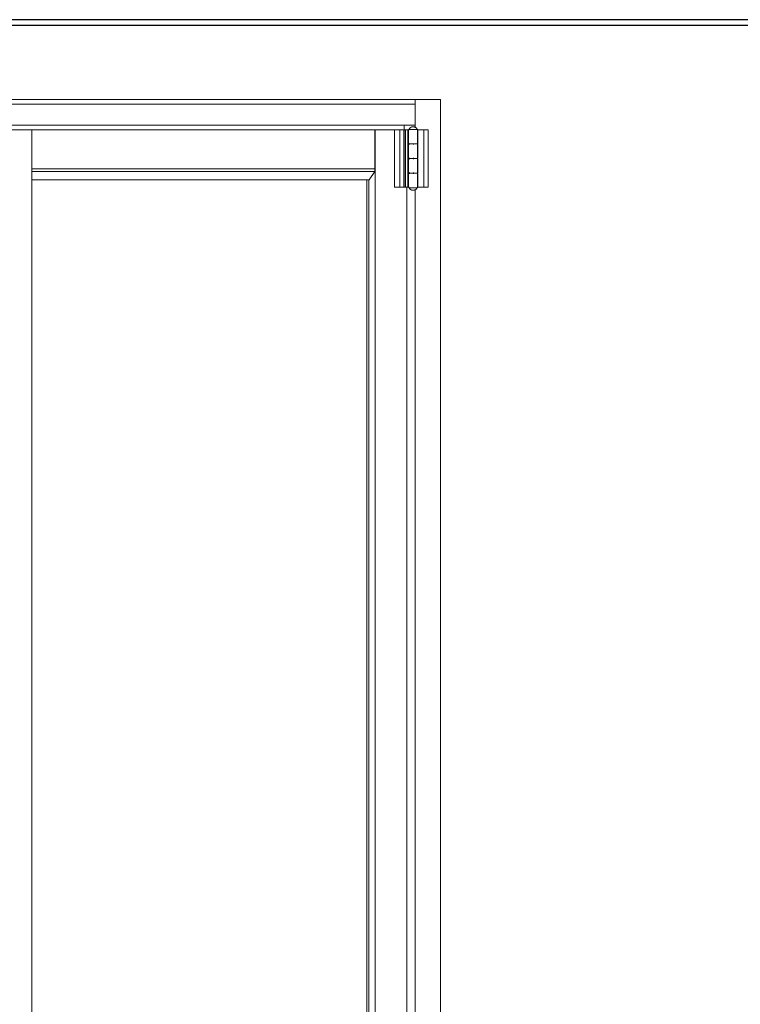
# Model space of a CAD drawing. Header units: inches. Extents: x 424 to 2043, y -237 to 445.
# Tile 745 of 965: x 862.54 to 863.78, y 213.41 to 215.1. Entities that reach past the tile are written whole.
import ezdxf

# ---------------------------------------------------------------- set-up
doc = ezdxf.new("R2010")
doc.units = ezdxf.units.IN
doc.header["$MEASUREMENT"] = 0
for name, color, linetype, lineweight in [('A-DOOR', 31, 'Continuous', 9), ('A-GENM', 13, 'Continuous', 9), ('A-WALL', 113, 'Continuous', 9)]:
    doc.layers.add(name, color=color, linetype=linetype, lineweight=lineweight)

# ---------------------------------------------------------------- blocks, each defined once
blk = doc.blocks.new('Generic Models 1 - Generic Models 1-135348-Section 1')
at = {"layer": 'A-GENM', "lineweight": 25}
blk.add_line((-87.4168, 0), (-119.6678, 0), dxfattribs=at)
blk = doc.blocks.new('Generic Models 7 - Generic Models 7-166682-Section 1')
at = {"layer": 'A-GENM', "lineweight": 25}
for p, q in [((-82.4615, 0), (-119.6678, 0)), ((-82.4615, -0.01), (-119.6678, -0.01))]:
    blk.add_line(p, q, dxfattribs=at)
blk = doc.blocks.new('5-panel_Bi-fold_external_door_10806 - Type 1-239811-Section 1')
at = {"layer": 'A-DOOR'}
for p, q in [((-113.6638, -0.145), (-118.5757, -0.145)), ((-113.6638, -0.1479), (-113.6639, -0.1521)), ((-113.6638, -0.137), (-113.6638, -0.145)), ((-113.6638, -0.137), (-113.6638, -0.145)), ((-113.6638, -0.1479), (-113.6638, -0.1761)), ((-113.6639, -0.1579), (-113.6639, -0.1758)), ((-113.6638, -0.1545), (-113.6638, -0.1761)), ((-118.5758, -0.181), (-113.6639, -0.181)), ((-113.6825, -0.181), (-113.6825, -0.189)), ((-113.6639, -0.1773), (-113.6639, -0.1784)), ((-113.6638, -0.1761), (-113.6638, -0.181)), ((-113.6638, -0.181), (-113.6638, -0.1851)), ((-114.3752, -0.189), (-114.3212, -0.189)), ((-114.3212, -0.189), (-114.3212, -2.95)), ((-114.3212, -0.189), (-113.733, -0.189)), ((-113.733, -0.189), (-113.733, -0.2554)), ((-113.7323, -0.189), (-113.6987, -0.189)), ((-113.7323, -2.95), (-113.7323, -0.189)), ((-113.699, -0.189), (-113.699, -0.287)), ((-113.699, -0.189), (-113.699, -0.189)), ((-113.699, -0.189), (-113.6987, -0.189)), ((-113.6987, -0.189), (-113.6908, -0.189)), ((-113.6908, -0.189), (-113.6902, -0.189)), ((-113.6902, -0.189), (-113.6835, -0.189)), ((-113.6902, -0.287), (-113.6902, -0.189)), ((-113.6835, -0.189), (-113.6824, -0.189)), ((-113.6835, -0.287), (-113.6835, -0.189)), ((-113.6824, -0.189), (-113.6806, -0.189)), ((-113.6824, -0.287), (-113.6824, -0.189)), ((-113.6806, -0.189), (-113.6765, -0.189)), ((-113.6806, -0.287), (-113.6806, -0.189)), ((-113.6765, -0.189), (-113.6753, -0.189)), ((-113.6765, -0.212), (-113.6765, -0.189)), ((-113.6765, -0.287), (-113.6765, -0.189)), ((-113.6765, -0.189), (-113.6753, -0.189)), ((-113.6765, -0.212), (-113.6765, -0.189)), ((-113.6753, -0.189), (-113.6741, -0.189)), ((-113.6753, -0.212), (-113.6753, -0.189)), ((-113.6753, -0.189), (-113.6741, -0.189)), ((-113.6753, -0.212), (-113.6753, -0.189)), ((-113.6753, -0.189), (-113.6753, -0.212)), ((-113.6734, -0.188), (-113.6674, -0.188)), ((-113.6674, -0.188), (-113.6613, -0.188)), ((-113.6599, -0.287), (-113.6599, -0.189)), ((-113.6598, -0.189), (-113.6488, -0.189)), ((-113.6593, -0.212), (-113.6593, -0.189)), ((-113.6488, -0.189), (-113.6479, -0.189)), ((-113.6488, -0.287), (-113.6488, -0.189)), ((-113.6479, -0.189), (-113.6413, -0.189)), ((-113.6413, -0.287), (-113.6413, -0.189)), ((-113.6413, -0.189), (-113.6413, -0.189)), ((-113.6753, -0.212), (-113.6765, -0.212)), ((-113.6753, -0.212), (-113.6765, -0.212)), ((-113.6741, -0.212), (-113.6753, -0.212)), ((-113.6741, -0.212), (-113.6753, -0.212)), ((-113.6753, -0.214), (-113.6753, -0.237)), ((-113.6738, -0.214), (-113.6738, -0.212)), ((-113.6673, -0.213), (-113.6674, -0.213)), ((-113.6674, -0.213), (-113.6673, -0.213)), ((-113.6668, -0.214), (-113.6668, -0.212)), ((-113.6593, -0.237), (-113.6593, -0.214)), ((-113.6765, -0.239), (-113.6753, -0.239)), ((-113.6765, -0.262), (-113.6765, -0.239)), ((-113.6753, -0.239), (-113.6741, -0.239)), ((-113.6753, -0.262), (-113.6753, -0.239)), ((-113.6753, -0.239), (-113.6753, -0.262)), ((-113.6738, -0.239), (-113.6738, -0.237)), ((-113.6673, -0.238), (-113.6674, -0.238)), ((-113.6674, -0.238), (-113.6673, -0.238)), ((-113.6668, -0.239), (-113.6668, -0.237)), ((-113.6593, -0.262), (-113.6593, -0.239)), ((-114.3212, -0.2554), (-113.733, -0.2554)), ((-114.3212, -0.2604), (-113.733, -0.2604)), ((-113.733, -0.2604), (-113.7428, -0.2743)), ((-113.733, -0.2554), (-113.733, -0.2604)), ((-113.6753, -0.262), (-113.6765, -0.262)), ((-113.6741, -0.262), (-113.6753, -0.262)), ((-113.6753, -0.264), (-113.6753, -0.287)), ((-113.6738, -0.264), (-113.6738, -0.262)), ((-113.6673, -0.263), (-113.6674, -0.263)), ((-113.6674, -0.263), (-113.6673, -0.263)), ((-113.6668, -0.264), (-113.6668, -0.262)), ((-113.6593, -0.287), (-113.6593, -0.264)), ((-114.3212, -0.2743), (-113.7428, -0.2743)), ((-113.7469, -2.8352), (-113.7469, -0.2743)), ((-113.7434, -2.8352), (-113.7434, -0.2743)), ((-113.6987, -0.287), (-113.699, -0.287)), ((-113.699, -0.287), (-113.699, -0.287)), ((-113.6908, -0.287), (-113.6987, -0.287)), ((-113.6902, -0.287), (-113.6908, -0.287)), ((-113.6835, -0.287), (-113.6902, -0.287)), ((-113.6824, -0.287), (-113.6835, -0.287)), ((-113.6806, -0.287), (-113.6824, -0.287)), ((-113.6765, -0.287), (-113.6806, -0.287)), ((-113.6783, -2.852), (-113.6783, -0.287)), ((-113.6743, -0.287), (-113.6765, -0.287)), ((-113.6674, -0.288), (-113.6734, -0.288)), ((-113.6613, -0.288), (-113.6674, -0.288)), ((-113.6638, -0.2914), (-113.6638, -2.8481)), ((-113.6488, -0.287), (-113.6598, -0.287)), ((-113.6479, -0.287), (-113.6488, -0.287)), ((-113.6413, -0.287), (-113.6479, -0.287)), ((-113.6413, -0.287), (-113.6413, -0.287))]:
    blk.add_line(p, q, dxfattribs=at)
at = {"layer": 'A-DOOR', "flags": 128}
for points in [[(-113.6743, -0.188), (-113.6742, -0.1877), (-113.6741, -0.1875), (-113.6739, -0.1872), (-113.6737, -0.1869), (-113.6736, -0.1867), (-113.6734, -0.1864), (-113.6732, -0.1862), (-113.673, -0.186), (-113.6728, -0.1857), (-113.6725, -0.1855), (-113.6723, -0.1853), (-113.6721, -0.1851), (-113.6718, -0.1849), (-113.6716, -0.1848), (-113.6713, -0.1846), (-113.671, -0.1845), (-113.6708, -0.1843), (-113.6705, -0.1842), (-113.6702, -0.1841), (-113.6699, -0.1839), (-113.6696, -0.1838), (-113.6693, -0.1838), (-113.669, -0.1837), (-113.6687, -0.1836), (-113.6684, -0.1836), (-113.6681, -0.1835), (-113.6678, -0.1835), (-113.6675, -0.1835), (-113.6673, -0.1835)], [(-113.6673, -0.1835), (-113.667, -0.1835), (-113.6667, -0.1835), (-113.6664, -0.1836), (-113.6661, -0.1836), (-113.6658, -0.1837), (-113.6655, -0.1837), (-113.6652, -0.1838), (-113.6649, -0.1839), (-113.6646, -0.184), (-113.6643, -0.1841), (-113.6641, -0.1842), (-113.6638, -0.1844), (-113.6635, -0.1845), (-113.6633, -0.1847), (-113.663, -0.1848), (-113.6627, -0.185), (-113.6625, -0.1852), (-113.6623, -0.1854), (-113.662, -0.1856), (-113.6618, -0.1858), (-113.6616, -0.1861), (-113.6614, -0.1863), (-113.6612, -0.1865), (-113.661, -0.1868), (-113.6609, -0.187), (-113.6607, -0.1873), (-113.6606, -0.1876), (-113.6604, -0.1878), (-113.6603, -0.188)], [(-113.6753, -0.189), (-113.6753, -0.189), (-113.6753, -0.1889), (-113.6753, -0.1889), (-113.6753, -0.1888), (-113.6753, -0.1888), (-113.6753, -0.1888), (-113.6753, -0.1887), (-113.6753, -0.1887), (-113.6753, -0.1886), (-113.6753, -0.1886), (-113.6752, -0.1886), (-113.6752, -0.1885), (-113.6752, -0.1885), (-113.6752, -0.1885), (-113.6752, -0.1884), (-113.6751, -0.1884), (-113.6751, -0.1884), (-113.6751, -0.1883), (-113.6751, -0.1883), (-113.675, -0.1883), (-113.675, -0.1883), (-113.675, -0.1882), (-113.6749, -0.1882), (-113.6749, -0.1882), (-113.6749, -0.1882), (-113.6748, -0.1881), (-113.6748, -0.1881), (-113.6748, -0.1881), (-113.6747, -0.1881), (-113.6747, -0.1881), (-113.6747, -0.1881), (-113.6746, -0.188), (-113.6746, -0.188), (-113.6746, -0.188), (-113.6745, -0.188), (-113.6745, -0.188), (-113.6744, -0.188), (-113.6744, -0.188), (-113.6744, -0.188), (-113.6743, -0.188)], [(-113.6674, -0.188), (-113.6677, -0.188), (-113.6679, -0.188), (-113.6682, -0.188), (-113.6685, -0.188), (-113.6688, -0.188), (-113.669, -0.188), (-113.6693, -0.188), (-113.6696, -0.188), (-113.6698, -0.188), (-113.6701, -0.188), (-113.6704, -0.188), (-113.6706, -0.188), (-113.6708, -0.188), (-113.6711, -0.188), (-113.6713, -0.188), (-113.6715, -0.188), (-113.6718, -0.188), (-113.672, -0.188), (-113.6722, -0.188), (-113.6724, -0.188), (-113.6726, -0.188), (-113.6728, -0.188), (-113.6729, -0.188), (-113.6731, -0.188), (-113.6732, -0.188), (-113.6734, -0.188), (-113.6735, -0.188), (-113.6737, -0.188), (-113.6738, -0.188), (-113.6739, -0.188), (-113.674, -0.188), (-113.6741, -0.188), (-113.6741, -0.188), (-113.6742, -0.188), (-113.6742, -0.188), (-113.6743, -0.188), (-113.6743, -0.188), (-113.6743, -0.188), (-113.6743, -0.188)], [(-113.6743, -0.188), (-113.6743, -0.188), (-113.6743, -0.188), (-113.6743, -0.188), (-113.6743, -0.188), (-113.6742, -0.188), (-113.6741, -0.188), (-113.6741, -0.188), (-113.674, -0.188), (-113.6739, -0.188), (-113.6738, -0.188), (-113.6737, -0.188), (-113.6736, -0.188), (-113.6734, -0.188), (-113.6733, -0.188), (-113.6731, -0.188), (-113.673, -0.188), (-113.6728, -0.188)], [(-113.6603, -0.188), (-113.6603, -0.188), (-113.6604, -0.188), (-113.6604, -0.188), (-113.6604, -0.188), (-113.6605, -0.188), (-113.6605, -0.188), (-113.6606, -0.188), (-113.6607, -0.188), (-113.6608, -0.188), (-113.6609, -0.188), (-113.661, -0.188), (-113.6611, -0.188), (-113.6613, -0.188), (-113.6614, -0.188), (-113.6616, -0.188), (-113.6617, -0.188), (-113.6619, -0.188), (-113.6621, -0.188), (-113.6623, -0.188), (-113.6625, -0.188), (-113.6627, -0.188), (-113.6629, -0.188), (-113.6631, -0.188), (-113.6633, -0.188), (-113.6636, -0.188), (-113.6638, -0.188), (-113.664, -0.188), (-113.6643, -0.188), (-113.6645, -0.188), (-113.6648, -0.188), (-113.6651, -0.188), (-113.6653, -0.188), (-113.6656, -0.188), (-113.6659, -0.188), (-113.6662, -0.188), (-113.6664, -0.188), (-113.6667, -0.188), (-113.667, -0.188), (-113.6673, -0.188), (-113.6674, -0.188)], [(-113.6618, -0.188), (-113.6616, -0.188), (-113.6614, -0.188), (-113.6613, -0.188), (-113.6612, -0.188), (-113.661, -0.188), (-113.6609, -0.188), (-113.6608, -0.188), (-113.6607, -0.188), (-113.6606, -0.188), (-113.6606, -0.188), (-113.6605, -0.188), (-113.6604, -0.188), (-113.6604, -0.188), (-113.6604, -0.188), (-113.6603, -0.188), (-113.6603, -0.188)], [(-113.6603, -0.188), (-113.6603, -0.188), (-113.6603, -0.188), (-113.6602, -0.188), (-113.6602, -0.188), (-113.6601, -0.188), (-113.6601, -0.188), (-113.6601, -0.188), (-113.66, -0.1881), (-113.66, -0.1881), (-113.66, -0.1881), (-113.6599, -0.1881), (-113.6599, -0.1881), (-113.6598, -0.1881), (-113.6598, -0.1882), (-113.6598, -0.1882), (-113.6597, -0.1882), (-113.6597, -0.1882), (-113.6597, -0.1882), (-113.6597, -0.1883), (-113.6596, -0.1883), (-113.6596, -0.1883), (-113.6596, -0.1884), (-113.6595, -0.1884), (-113.6595, -0.1884), (-113.6595, -0.1885), (-113.6595, -0.1885), (-113.6595, -0.1885), (-113.6594, -0.1886), (-113.6594, -0.1886), (-113.6594, -0.1886), (-113.6594, -0.1887), (-113.6594, -0.1887), (-113.6594, -0.1888), (-113.6594, -0.1888), (-113.6594, -0.1888), (-113.6594, -0.1889), (-113.6593, -0.1889), (-113.6593, -0.1889), (-113.6593, -0.189), (-113.6593, -0.189)], [(-113.6743, -0.213), (-113.6744, -0.213), (-113.6744, -0.213), (-113.6745, -0.213), (-113.6745, -0.213), (-113.6745, -0.213), (-113.6746, -0.213), (-113.6746, -0.213), (-113.6747, -0.2129), (-113.6747, -0.2129), (-113.6747, -0.2129), (-113.6748, -0.2129), (-113.6748, -0.2129), (-113.6748, -0.2129), (-113.6749, -0.2128), (-113.6749, -0.2128), (-113.6749, -0.2128), (-113.675, -0.2128), (-113.675, -0.2128), (-113.675, -0.2127), (-113.6751, -0.2127), (-113.6751, -0.2127), (-113.6751, -0.2126), (-113.6751, -0.2126), (-113.6752, -0.2126), (-113.6752, -0.2125), (-113.6752, -0.2125), (-113.6752, -0.2125), (-113.6752, -0.2124), (-113.6753, -0.2124), (-113.6753, -0.2124), (-113.6753, -0.2123), (-113.6753, -0.2123), (-113.6753, -0.2122), (-113.6753, -0.2122), (-113.6753, -0.2122), (-113.6753, -0.2121), (-113.6753, -0.2121), (-113.6753, -0.2121), (-113.6753, -0.212), (-113.6753, -0.212)], [(-113.6753, -0.214), (-113.6753, -0.214), (-113.6753, -0.2139), (-113.6753, -0.2139), (-113.6753, -0.2138), (-113.6753, -0.2138), (-113.6753, -0.2138), (-113.6753, -0.2137), (-113.6753, -0.2137), (-113.6753, -0.2136), (-113.6753, -0.2136), (-113.6752, -0.2136), (-113.6752, -0.2135), (-113.6752, -0.2135), (-113.6752, -0.2135), (-113.6752, -0.2134), (-113.6751, -0.2134), (-113.6751, -0.2134), (-113.6751, -0.2133), (-113.6751, -0.2133), (-113.675, -0.2133), (-113.675, -0.2133), (-113.675, -0.2132), (-113.6749, -0.2132), (-113.6749, -0.2132), (-113.6749, -0.2132), (-113.6748, -0.2131), (-113.6748, -0.2131), (-113.6748, -0.2131), (-113.6747, -0.2131), (-113.6747, -0.2131), (-113.6747, -0.2131), (-113.6746, -0.213), (-113.6746, -0.213), (-113.6746, -0.213), (-113.6745, -0.213), (-113.6745, -0.213), (-113.6744, -0.213), (-113.6744, -0.213), (-113.6744, -0.213), (-113.6743, -0.213)], [(-113.6674, -0.213), (-113.6677, -0.213), (-113.6679, -0.213), (-113.6682, -0.213), (-113.6685, -0.213), (-113.6688, -0.213), (-113.669, -0.213), (-113.6693, -0.213), (-113.6696, -0.213), (-113.6698, -0.213), (-113.6701, -0.213), (-113.6704, -0.213), (-113.6706, -0.213), (-113.6708, -0.213), (-113.6711, -0.213), (-113.6713, -0.213), (-113.6715, -0.213), (-113.6718, -0.213), (-113.672, -0.213), (-113.6722, -0.213), (-113.6724, -0.213), (-113.6726, -0.213), (-113.6728, -0.213), (-113.6729, -0.213), (-113.6731, -0.213), (-113.6732, -0.213), (-113.6734, -0.213), (-113.6735, -0.213), (-113.6737, -0.213), (-113.6738, -0.213), (-113.6739, -0.213), (-113.674, -0.213), (-113.6741, -0.213), (-113.6741, -0.213), (-113.6742, -0.213), (-113.6742, -0.213), (-113.6743, -0.213), (-113.6743, -0.213), (-113.6743, -0.213), (-113.6743, -0.213)], [(-113.6743, -0.213), (-113.6743, -0.213), (-113.6743, -0.213), (-113.6743, -0.213), (-113.6743, -0.213), (-113.6742, -0.213), (-113.6741, -0.213), (-113.6741, -0.213), (-113.674, -0.213), (-113.6739, -0.213), (-113.6738, -0.213), (-113.6737, -0.213), (-113.6736, -0.213), (-113.6734, -0.213), (-113.6733, -0.213), (-113.6731, -0.213), (-113.673, -0.213), (-113.6728, -0.213), (-113.6726, -0.213), (-113.6724, -0.213), (-113.6722, -0.213), (-113.672, -0.213), (-113.6718, -0.213), (-113.6716, -0.213), (-113.6714, -0.213), (-113.6711, -0.213), (-113.6709, -0.213), (-113.6706, -0.213), (-113.6704, -0.213), (-113.6701, -0.213), (-113.6699, -0.213), (-113.6696, -0.213), (-113.6693, -0.213), (-113.6691, -0.213), (-113.6688, -0.213), (-113.6685, -0.213), (-113.6683, -0.213), (-113.668, -0.213), (-113.6677, -0.213), (-113.6674, -0.213), (-113.6673, -0.213)], [(-113.6673, -0.213), (-113.6676, -0.213), (-113.6679, -0.213), (-113.6681, -0.213), (-113.6684, -0.213), (-113.6687, -0.213), (-113.669, -0.213), (-113.6692, -0.213), (-113.6695, -0.213), (-113.6698, -0.213), (-113.67, -0.213), (-113.6703, -0.213), (-113.6705, -0.213), (-113.6708, -0.213), (-113.671, -0.213), (-113.6713, -0.213), (-113.6715, -0.213), (-113.6717, -0.213), (-113.6719, -0.213), (-113.6721, -0.213), (-113.6723, -0.213), (-113.6725, -0.213), (-113.6727, -0.213), (-113.6729, -0.213), (-113.6731, -0.213), (-113.6732, -0.213), (-113.6734, -0.213), (-113.6735, -0.213), (-113.6736, -0.213), (-113.6737, -0.213), (-113.6739, -0.213), (-113.674, -0.213), (-113.674, -0.213), (-113.6741, -0.213), (-113.6742, -0.213), (-113.6742, -0.213), (-113.6743, -0.213), (-113.6743, -0.213), (-113.6743, -0.213), (-113.6743, -0.213)], [(-113.6743, -0.213), (-113.6743, -0.213), (-113.6743, -0.213), (-113.6743, -0.213), (-113.6743, -0.213), (-113.6742, -0.213), (-113.6741, -0.213), (-113.6741, -0.213), (-113.674, -0.213), (-113.6739, -0.213), (-113.6738, -0.213), (-113.6737, -0.213), (-113.6736, -0.213), (-113.6734, -0.213), (-113.6733, -0.213), (-113.6731, -0.213), (-113.673, -0.213), (-113.6728, -0.213), (-113.6726, -0.213), (-113.6724, -0.213), (-113.6722, -0.213), (-113.672, -0.213), (-113.6718, -0.213), (-113.6716, -0.213), (-113.6714, -0.213), (-113.6711, -0.213), (-113.6709, -0.213), (-113.6706, -0.213), (-113.6704, -0.213), (-113.6701, -0.213), (-113.6699, -0.213), (-113.6696, -0.213), (-113.6693, -0.213), (-113.6691, -0.213), (-113.6688, -0.213), (-113.6685, -0.213), (-113.6683, -0.213), (-113.668, -0.213), (-113.6677, -0.213), (-113.6674, -0.213), (-113.6674, -0.213)], [(-113.6603, -0.213), (-113.6603, -0.213), (-113.6604, -0.213), (-113.6604, -0.213), (-113.6604, -0.213), (-113.6605, -0.213), (-113.6605, -0.213), (-113.6606, -0.213), (-113.6607, -0.213), (-113.6608, -0.213), (-113.6609, -0.213), (-113.661, -0.213), (-113.6611, -0.213), (-113.6613, -0.213), (-113.6614, -0.213), (-113.6616, -0.213), (-113.6617, -0.213), (-113.6619, -0.213), (-113.6621, -0.213), (-113.6623, -0.213), (-113.6625, -0.213), (-113.6627, -0.213), (-113.6629, -0.213), (-113.6631, -0.213), (-113.6633, -0.213), (-113.6636, -0.213), (-113.6638, -0.213), (-113.664, -0.213), (-113.6643, -0.213), (-113.6645, -0.213), (-113.6648, -0.213), (-113.6651, -0.213), (-113.6653, -0.213), (-113.6656, -0.213), (-113.6659, -0.213), (-113.6662, -0.213), (-113.6664, -0.213), (-113.6667, -0.213), (-113.667, -0.213), (-113.6673, -0.213), (-113.6674, -0.213)], [(-113.6674, -0.213), (-113.6671, -0.213), (-113.6668, -0.213), (-113.6665, -0.213), (-113.6663, -0.213), (-113.666, -0.213), (-113.6657, -0.213), (-113.6654, -0.213), (-113.6652, -0.213), (-113.6649, -0.213), (-113.6646, -0.213), (-113.6644, -0.213), (-113.6641, -0.213), (-113.6639, -0.213), (-113.6636, -0.213), (-113.6634, -0.213), (-113.6632, -0.213), (-113.663, -0.213), (-113.6627, -0.213), (-113.6625, -0.213), (-113.6623, -0.213), (-113.6621, -0.213), (-113.662, -0.213), (-113.6618, -0.213), (-113.6616, -0.213), (-113.6615, -0.213), (-113.6613, -0.213), (-113.6612, -0.213), (-113.6611, -0.213), (-113.6609, -0.213), (-113.6608, -0.213), (-113.6607, -0.213), (-113.6606, -0.213), (-113.6606, -0.213), (-113.6605, -0.213), (-113.6604, -0.213), (-113.6604, -0.213), (-113.6604, -0.213), (-113.6604, -0.213), (-113.6603, -0.213)], [(-113.6673, -0.213), (-113.667, -0.213), (-113.6668, -0.213), (-113.6665, -0.213), (-113.6662, -0.213), (-113.6659, -0.213), (-113.6656, -0.213), (-113.6654, -0.213), (-113.6651, -0.213), (-113.6648, -0.213), (-113.6646, -0.213), (-113.6643, -0.213), (-113.6641, -0.213), (-113.6638, -0.213), (-113.6636, -0.213), (-113.6634, -0.213), (-113.6631, -0.213), (-113.6629, -0.213), (-113.6627, -0.213), (-113.6625, -0.213), (-113.6623, -0.213), (-113.6621, -0.213), (-113.6619, -0.213), (-113.6618, -0.213), (-113.6616, -0.213), (-113.6614, -0.213), (-113.6613, -0.213), (-113.6612, -0.213), (-113.661, -0.213), (-113.6609, -0.213), (-113.6608, -0.213), (-113.6607, -0.213), (-113.6606, -0.213), (-113.6606, -0.213), (-113.6605, -0.213), (-113.6604, -0.213), (-113.6604, -0.213), (-113.6604, -0.213), (-113.6603, -0.213), (-113.6603, -0.213)], [(-113.6603, -0.213), (-113.6603, -0.213), (-113.6604, -0.213), (-113.6604, -0.213), (-113.6604, -0.213), (-113.6605, -0.213), (-113.6605, -0.213), (-113.6606, -0.213), (-113.6607, -0.213), (-113.6608, -0.213), (-113.6609, -0.213), (-113.661, -0.213), (-113.6611, -0.213), (-113.6613, -0.213), (-113.6614, -0.213), (-113.6616, -0.213), (-113.6617, -0.213), (-113.6619, -0.213), (-113.6621, -0.213), (-113.6623, -0.213), (-113.6625, -0.213), (-113.6627, -0.213), (-113.6629, -0.213), (-113.6631, -0.213), (-113.6633, -0.213), (-113.6636, -0.213), (-113.6638, -0.213), (-113.664, -0.213), (-113.6643, -0.213), (-113.6645, -0.213), (-113.6648, -0.213), (-113.6651, -0.213), (-113.6653, -0.213), (-113.6656, -0.213), (-113.6659, -0.213), (-113.6662, -0.213), (-113.6664, -0.213), (-113.6667, -0.213), (-113.667, -0.213), (-113.6673, -0.213), (-113.6673, -0.213)], [(-113.6593, -0.212), (-113.6593, -0.212), (-113.6593, -0.2121), (-113.6593, -0.2121), (-113.6594, -0.2122), (-113.6594, -0.2122), (-113.6594, -0.2122), (-113.6594, -0.2123), (-113.6594, -0.2123), (-113.6594, -0.2124), (-113.6594, -0.2124), (-113.6594, -0.2124), (-113.6595, -0.2125), (-113.6595, -0.2125), (-113.6595, -0.2125), (-113.6595, -0.2126), (-113.6595, -0.2126), (-113.6596, -0.2126), (-113.6596, -0.2127), (-113.6596, -0.2127), (-113.6596, -0.2127), (-113.6597, -0.2127), (-113.6597, -0.2128), (-113.6597, -0.2128), (-113.6598, -0.2128), (-113.6598, -0.2128), (-113.6598, -0.2129), (-113.6599, -0.2129), (-113.6599, -0.2129), (-113.6599, -0.2129), (-113.66, -0.2129), (-113.66, -0.2129), (-113.6601, -0.213), (-113.6601, -0.213), (-113.6601, -0.213), (-113.6602, -0.213), (-113.6602, -0.213), (-113.6603, -0.213), (-113.6603, -0.213), (-113.6603, -0.213), (-113.6603, -0.213)], [(-113.6603, -0.213), (-113.6603, -0.213), (-113.6603, -0.213), (-113.6602, -0.213), (-113.6602, -0.213), (-113.6601, -0.213), (-113.6601, -0.213), (-113.6601, -0.213), (-113.66, -0.2131), (-113.66, -0.2131), (-113.66, -0.2131), (-113.6599, -0.2131), (-113.6599, -0.2131), (-113.6598, -0.2131), (-113.6598, -0.2132), (-113.6598, -0.2132), (-113.6597, -0.2132), (-113.6597, -0.2132), (-113.6597, -0.2132), (-113.6597, -0.2133), (-113.6596, -0.2133), (-113.6596, -0.2133), (-113.6596, -0.2134), (-113.6595, -0.2134), (-113.6595, -0.2134), (-113.6595, -0.2135), (-113.6595, -0.2135), (-113.6595, -0.2135), (-113.6594, -0.2136), (-113.6594, -0.2136), (-113.6594, -0.2136), (-113.6594, -0.2137), (-113.6594, -0.2137), (-113.6594, -0.2138), (-113.6594, -0.2138), (-113.6594, -0.2138), (-113.6594, -0.2139), (-113.6593, -0.2139), (-113.6593, -0.2139), (-113.6593, -0.214), (-113.6593, -0.214)], [(-113.6743, -0.238), (-113.6744, -0.238), (-113.6744, -0.238), (-113.6745, -0.238), (-113.6745, -0.238), (-113.6745, -0.238), (-113.6746, -0.238), (-113.6746, -0.238), (-113.6747, -0.2379), (-113.6747, -0.2379), (-113.6747, -0.2379), (-113.6748, -0.2379), (-113.6748, -0.2379), (-113.6748, -0.2379), (-113.6749, -0.2378), (-113.6749, -0.2378), (-113.6749, -0.2378), (-113.675, -0.2378), (-113.675, -0.2378), (-113.675, -0.2377), (-113.6751, -0.2377), (-113.6751, -0.2377), (-113.6751, -0.2376), (-113.6751, -0.2376), (-113.6752, -0.2376), (-113.6752, -0.2375), (-113.6752, -0.2375), (-113.6752, -0.2375), (-113.6752, -0.2374), (-113.6753, -0.2374), (-113.6753, -0.2374), (-113.6753, -0.2373), (-113.6753, -0.2373), (-113.6753, -0.2372), (-113.6753, -0.2372), (-113.6753, -0.2372), (-113.6753, -0.2371), (-113.6753, -0.2371), (-113.6753, -0.2371), (-113.6753, -0.237), (-113.6753, -0.237)], [(-113.6753, -0.239), (-113.6753, -0.239), (-113.6753, -0.2389), (-113.6753, -0.2389), (-113.6753, -0.2388), (-113.6753, -0.2388), (-113.6753, -0.2388), (-113.6753, -0.2387), (-113.6753, -0.2387), (-113.6753, -0.2386), (-113.6753, -0.2386), (-113.6752, -0.2386), (-113.6752, -0.2385), (-113.6752, -0.2385), (-113.6752, -0.2385), (-113.6752, -0.2384), (-113.6751, -0.2384), (-113.6751, -0.2384), (-113.6751, -0.2383), (-113.6751, -0.2383), (-113.675, -0.2383), (-113.675, -0.2383), (-113.675, -0.2382), (-113.6749, -0.2382), (-113.6749, -0.2382), (-113.6749, -0.2382), (-113.6748, -0.2381), (-113.6748, -0.2381), (-113.6748, -0.2381), (-113.6747, -0.2381), (-113.6747, -0.2381), (-113.6747, -0.2381), (-113.6746, -0.238), (-113.6746, -0.238), (-113.6746, -0.238), (-113.6745, -0.238), (-113.6745, -0.238), (-113.6744, -0.238), (-113.6744, -0.238), (-113.6744, -0.238), (-113.6743, -0.238)], [(-113.6674, -0.238), (-113.6677, -0.238), (-113.6679, -0.238), (-113.6682, -0.238), (-113.6685, -0.238), (-113.6688, -0.238), (-113.669, -0.238), (-113.6693, -0.238), (-113.6696, -0.238), (-113.6698, -0.238), (-113.6701, -0.238), (-113.6704, -0.238), (-113.6706, -0.238), (-113.6708, -0.238), (-113.6711, -0.238), (-113.6713, -0.238), (-113.6715, -0.238), (-113.6718, -0.238), (-113.672, -0.238), (-113.6722, -0.238), (-113.6724, -0.238), (-113.6726, -0.238), (-113.6728, -0.238), (-113.6729, -0.238), (-113.6731, -0.238), (-113.6732, -0.238), (-113.6734, -0.238), (-113.6735, -0.238), (-113.6737, -0.238), (-113.6738, -0.238), (-113.6739, -0.238), (-113.674, -0.238), (-113.6741, -0.238), (-113.6741, -0.238), (-113.6742, -0.238), (-113.6742, -0.238), (-113.6743, -0.238), (-113.6743, -0.238), (-113.6743, -0.238), (-113.6743, -0.238)], [(-113.6743, -0.238), (-113.6743, -0.238), (-113.6743, -0.238), (-113.6743, -0.238), (-113.6743, -0.238), (-113.6742, -0.238), (-113.6741, -0.238), (-113.6741, -0.238), (-113.674, -0.238), (-113.6739, -0.238), (-113.6738, -0.238), (-113.6737, -0.238), (-113.6736, -0.238), (-113.6734, -0.238), (-113.6733, -0.238), (-113.6731, -0.238), (-113.673, -0.238), (-113.6728, -0.238), (-113.6726, -0.238), (-113.6724, -0.238), (-113.6722, -0.238), (-113.672, -0.238), (-113.6718, -0.238), (-113.6716, -0.238), (-113.6714, -0.238), (-113.6711, -0.238), (-113.6709, -0.238), (-113.6706, -0.238), (-113.6704, -0.238), (-113.6701, -0.238), (-113.6699, -0.238), (-113.6696, -0.238), (-113.6693, -0.238), (-113.6691, -0.238), (-113.6688, -0.238), (-113.6685, -0.238), (-113.6683, -0.238), (-113.668, -0.238), (-113.6677, -0.238), (-113.6674, -0.238), (-113.6673, -0.238)], [(-113.6673, -0.238), (-113.6676, -0.238), (-113.6679, -0.238), (-113.6681, -0.238), (-113.6684, -0.238), (-113.6687, -0.238), (-113.669, -0.238), (-113.6692, -0.238), (-113.6695, -0.238), (-113.6698, -0.238), (-113.67, -0.238), (-113.6703, -0.238), (-113.6705, -0.238), (-113.6708, -0.238), (-113.671, -0.238), (-113.6713, -0.238), (-113.6715, -0.238), (-113.6717, -0.238), (-113.6719, -0.238), (-113.6721, -0.238), (-113.6723, -0.238), (-113.6725, -0.238), (-113.6727, -0.238), (-113.6729, -0.238), (-113.6731, -0.238), (-113.6732, -0.238), (-113.6734, -0.238), (-113.6735, -0.238), (-113.6736, -0.238), (-113.6737, -0.238), (-113.6739, -0.238), (-113.674, -0.238), (-113.674, -0.238), (-113.6741, -0.238), (-113.6742, -0.238), (-113.6742, -0.238), (-113.6743, -0.238), (-113.6743, -0.238), (-113.6743, -0.238), (-113.6743, -0.238)], [(-113.6743, -0.238), (-113.6743, -0.238), (-113.6743, -0.238), (-113.6743, -0.238), (-113.6743, -0.238), (-113.6742, -0.238), (-113.6741, -0.238), (-113.6741, -0.238), (-113.674, -0.238), (-113.6739, -0.238), (-113.6738, -0.238), (-113.6737, -0.238), (-113.6736, -0.238), (-113.6734, -0.238), (-113.6733, -0.238), (-113.6731, -0.238), (-113.673, -0.238), (-113.6728, -0.238), (-113.6726, -0.238), (-113.6724, -0.238), (-113.6722, -0.238), (-113.672, -0.238), (-113.6718, -0.238), (-113.6716, -0.238), (-113.6714, -0.238), (-113.6711, -0.238), (-113.6709, -0.238), (-113.6706, -0.238), (-113.6704, -0.238), (-113.6701, -0.238), (-113.6699, -0.238), (-113.6696, -0.238), (-113.6693, -0.238), (-113.6691, -0.238), (-113.6688, -0.238), (-113.6685, -0.238), (-113.6683, -0.238), (-113.668, -0.238), (-113.6677, -0.238), (-113.6674, -0.238), (-113.6674, -0.238)], [(-113.6603, -0.238), (-113.6603, -0.238), (-113.6604, -0.238), (-113.6604, -0.238), (-113.6604, -0.238), (-113.6605, -0.238), (-113.6605, -0.238), (-113.6606, -0.238), (-113.6607, -0.238), (-113.6608, -0.238), (-113.6609, -0.238), (-113.661, -0.238), (-113.6611, -0.238), (-113.6613, -0.238), (-113.6614, -0.238), (-113.6616, -0.238), (-113.6617, -0.238), (-113.6619, -0.238), (-113.6621, -0.238), (-113.6623, -0.238), (-113.6625, -0.238), (-113.6627, -0.238), (-113.6629, -0.238), (-113.6631, -0.238), (-113.6633, -0.238), (-113.6636, -0.238), (-113.6638, -0.238), (-113.664, -0.238), (-113.6643, -0.238), (-113.6645, -0.238), (-113.6648, -0.238), (-113.6651, -0.238), (-113.6653, -0.238), (-113.6656, -0.238), (-113.6659, -0.238), (-113.6662, -0.238), (-113.6664, -0.238), (-113.6667, -0.238), (-113.667, -0.238), (-113.6673, -0.238), (-113.6674, -0.238)], [(-113.6674, -0.238), (-113.6671, -0.238), (-113.6668, -0.238), (-113.6665, -0.238), (-113.6663, -0.238), (-113.666, -0.238), (-113.6657, -0.238), (-113.6654, -0.238), (-113.6652, -0.238), (-113.6649, -0.238), (-113.6646, -0.238), (-113.6644, -0.238), (-113.6641, -0.238), (-113.6639, -0.238), (-113.6636, -0.238), (-113.6634, -0.238), (-113.6632, -0.238), (-113.663, -0.238), (-113.6627, -0.238), (-113.6625, -0.238), (-113.6623, -0.238), (-113.6621, -0.238), (-113.662, -0.238), (-113.6618, -0.238), (-113.6616, -0.238), (-113.6615, -0.238), (-113.6613, -0.238), (-113.6612, -0.238), (-113.6611, -0.238), (-113.6609, -0.238), (-113.6608, -0.238), (-113.6607, -0.238), (-113.6606, -0.238), (-113.6606, -0.238), (-113.6605, -0.238), (-113.6604, -0.238), (-113.6604, -0.238), (-113.6604, -0.238), (-113.6604, -0.238), (-113.6603, -0.238)], [(-113.6673, -0.238), (-113.667, -0.238), (-113.6668, -0.238), (-113.6665, -0.238), (-113.6662, -0.238), (-113.6659, -0.238), (-113.6656, -0.238), (-113.6654, -0.238), (-113.6651, -0.238), (-113.6648, -0.238), (-113.6646, -0.238), (-113.6643, -0.238), (-113.6641, -0.238), (-113.6638, -0.238), (-113.6636, -0.238), (-113.6634, -0.238), (-113.6631, -0.238), (-113.6629, -0.238), (-113.6627, -0.238), (-113.6625, -0.238), (-113.6623, -0.238), (-113.6621, -0.238), (-113.6619, -0.238), (-113.6618, -0.238), (-113.6616, -0.238), (-113.6614, -0.238), (-113.6613, -0.238), (-113.6612, -0.238), (-113.661, -0.238), (-113.6609, -0.238), (-113.6608, -0.238), (-113.6607, -0.238), (-113.6606, -0.238), (-113.6606, -0.238), (-113.6605, -0.238), (-113.6604, -0.238), (-113.6604, -0.238), (-113.6604, -0.238), (-113.6603, -0.238), (-113.6603, -0.238)], [(-113.6603, -0.238), (-113.6603, -0.238), (-113.6604, -0.238), (-113.6604, -0.238), (-113.6604, -0.238), (-113.6605, -0.238), (-113.6605, -0.238), (-113.6606, -0.238), (-113.6607, -0.238), (-113.6608, -0.238), (-113.6609, -0.238), (-113.661, -0.238), (-113.6611, -0.238), (-113.6613, -0.238), (-113.6614, -0.238), (-113.6616, -0.238), (-113.6617, -0.238), (-113.6619, -0.238), (-113.6621, -0.238), (-113.6623, -0.238), (-113.6625, -0.238), (-113.6627, -0.238), (-113.6629, -0.238), (-113.6631, -0.238), (-113.6633, -0.238), (-113.6636, -0.238), (-113.6638, -0.238), (-113.664, -0.238), (-113.6643, -0.238), (-113.6645, -0.238), (-113.6648, -0.238), (-113.6651, -0.238), (-113.6653, -0.238), (-113.6656, -0.238), (-113.6659, -0.238), (-113.6662, -0.238), (-113.6664, -0.238), (-113.6667, -0.238), (-113.667, -0.238), (-113.6673, -0.238), (-113.6673, -0.238)], [(-113.6593, -0.237), (-113.6593, -0.237), (-113.6593, -0.2371), (-113.6593, -0.2371), (-113.6594, -0.2372), (-113.6594, -0.2372), (-113.6594, -0.2372), (-113.6594, -0.2373), (-113.6594, -0.2373), (-113.6594, -0.2374), (-113.6594, -0.2374), (-113.6594, -0.2374), (-113.6595, -0.2375), (-113.6595, -0.2375), (-113.6595, -0.2375), (-113.6595, -0.2376), (-113.6595, -0.2376), (-113.6596, -0.2376), (-113.6596, -0.2377), (-113.6596, -0.2377), (-113.6596, -0.2377), (-113.6597, -0.2377), (-113.6597, -0.2378), (-113.6597, -0.2378), (-113.6598, -0.2378), (-113.6598, -0.2378), (-113.6598, -0.2379), (-113.6599, -0.2379), (-113.6599, -0.2379), (-113.6599, -0.2379), (-113.66, -0.2379), (-113.66, -0.2379), (-113.6601, -0.238), (-113.6601, -0.238), (-113.6601, -0.238), (-113.6602, -0.238), (-113.6602, -0.238), (-113.6603, -0.238), (-113.6603, -0.238), (-113.6603, -0.238), (-113.6603, -0.238)], [(-113.6603, -0.238), (-113.6603, -0.238), (-113.6603, -0.238), (-113.6602, -0.238), (-113.6602, -0.238), (-113.6601, -0.238), (-113.6601, -0.238), (-113.6601, -0.238), (-113.66, -0.2381), (-113.66, -0.2381), (-113.66, -0.2381), (-113.6599, -0.2381), (-113.6599, -0.2381), (-113.6598, -0.2381), (-113.6598, -0.2382), (-113.6598, -0.2382), (-113.6597, -0.2382), (-113.6597, -0.2382), (-113.6597, -0.2382), (-113.6597, -0.2383), (-113.6596, -0.2383), (-113.6596, -0.2383), (-113.6596, -0.2384), (-113.6595, -0.2384), (-113.6595, -0.2384), (-113.6595, -0.2385), (-113.6595, -0.2385), (-113.6595, -0.2385), (-113.6594, -0.2386), (-113.6594, -0.2386), (-113.6594, -0.2386), (-113.6594, -0.2387), (-113.6594, -0.2387), (-113.6594, -0.2388), (-113.6594, -0.2388), (-113.6594, -0.2388), (-113.6594, -0.2389), (-113.6593, -0.2389), (-113.6593, -0.2389), (-113.6593, -0.239), (-113.6593, -0.239)], [(-113.6743, -0.263), (-113.6744, -0.263), (-113.6744, -0.263), (-113.6745, -0.263), (-113.6745, -0.263), (-113.6745, -0.263), (-113.6746, -0.263), (-113.6746, -0.263), (-113.6747, -0.2629), (-113.6747, -0.2629), (-113.6747, -0.2629), (-113.6748, -0.2629), (-113.6748, -0.2629), (-113.6748, -0.2629), (-113.6749, -0.2628), (-113.6749, -0.2628), (-113.6749, -0.2628), (-113.675, -0.2628), (-113.675, -0.2628), (-113.675, -0.2627), (-113.6751, -0.2627), (-113.6751, -0.2627), (-113.6751, -0.2626), (-113.6751, -0.2626), (-113.6752, -0.2626), (-113.6752, -0.2625), (-113.6752, -0.2625), (-113.6752, -0.2625), (-113.6752, -0.2624), (-113.6753, -0.2624), (-113.6753, -0.2624), (-113.6753, -0.2623), (-113.6753, -0.2623), (-113.6753, -0.2622), (-113.6753, -0.2622), (-113.6753, -0.2622), (-113.6753, -0.2621), (-113.6753, -0.2621), (-113.6753, -0.2621), (-113.6753, -0.262), (-113.6753, -0.262)], [(-113.6753, -0.264), (-113.6753, -0.264), (-113.6753, -0.2639), (-113.6753, -0.2639), (-113.6753, -0.2638), (-113.6753, -0.2638), (-113.6753, -0.2638), (-113.6753, -0.2637), (-113.6753, -0.2637), (-113.6753, -0.2636), (-113.6753, -0.2636), (-113.6752, -0.2636), (-113.6752, -0.2635), (-113.6752, -0.2635), (-113.6752, -0.2635), (-113.6752, -0.2634), (-113.6751, -0.2634), (-113.6751, -0.2634), (-113.6751, -0.2633), (-113.6751, -0.2633), (-113.675, -0.2633), (-113.675, -0.2633), (-113.675, -0.2632), (-113.6749, -0.2632), (-113.6749, -0.2632), (-113.6749, -0.2632), (-113.6748, -0.2631), (-113.6748, -0.2631), (-113.6748, -0.2631), (-113.6747, -0.2631), (-113.6747, -0.2631), (-113.6747, -0.2631), (-113.6746, -0.263), (-113.6746, -0.263), (-113.6746, -0.263), (-113.6745, -0.263), (-113.6745, -0.263), (-113.6744, -0.263), (-113.6744, -0.263), (-113.6744, -0.263), (-113.6743, -0.263)], [(-113.6674, -0.263), (-113.6677, -0.263), (-113.6679, -0.263), (-113.6682, -0.263), (-113.6685, -0.263), (-113.6688, -0.263), (-113.669, -0.263), (-113.6693, -0.263), (-113.6696, -0.263), (-113.6698, -0.263), (-113.6701, -0.263), (-113.6704, -0.263), (-113.6706, -0.263), (-113.6708, -0.263), (-113.6711, -0.263), (-113.6713, -0.263), (-113.6715, -0.263), (-113.6718, -0.263), (-113.672, -0.263), (-113.6722, -0.263), (-113.6724, -0.263), (-113.6726, -0.263), (-113.6728, -0.263), (-113.6729, -0.263), (-113.6731, -0.263), (-113.6732, -0.263), (-113.6734, -0.263), (-113.6735, -0.263), (-113.6737, -0.263), (-113.6738, -0.263), (-113.6739, -0.263), (-113.674, -0.263), (-113.6741, -0.263), (-113.6741, -0.263), (-113.6742, -0.263), (-113.6742, -0.263), (-113.6743, -0.263), (-113.6743, -0.263), (-113.6743, -0.263), (-113.6743, -0.263)], [(-113.6743, -0.263), (-113.6743, -0.263), (-113.6743, -0.263), (-113.6743, -0.263), (-113.6743, -0.263), (-113.6742, -0.263), (-113.6741, -0.263), (-113.6741, -0.263), (-113.674, -0.263), (-113.6739, -0.263), (-113.6738, -0.263), (-113.6737, -0.263), (-113.6736, -0.263), (-113.6734, -0.263), (-113.6733, -0.263), (-113.6731, -0.263), (-113.673, -0.263), (-113.6728, -0.263), (-113.6726, -0.263), (-113.6724, -0.263), (-113.6722, -0.263), (-113.672, -0.263), (-113.6718, -0.263), (-113.6716, -0.263), (-113.6714, -0.263), (-113.6711, -0.263), (-113.6709, -0.263), (-113.6706, -0.263), (-113.6704, -0.263), (-113.6701, -0.263), (-113.6699, -0.263), (-113.6696, -0.263), (-113.6693, -0.263), (-113.6691, -0.263), (-113.6688, -0.263), (-113.6685, -0.263), (-113.6683, -0.263), (-113.668, -0.263), (-113.6677, -0.263), (-113.6674, -0.263), (-113.6673, -0.263)], [(-113.6673, -0.263), (-113.6676, -0.263), (-113.6679, -0.263), (-113.6681, -0.263), (-113.6684, -0.263), (-113.6687, -0.263), (-113.669, -0.263), (-113.6692, -0.263), (-113.6695, -0.263), (-113.6698, -0.263), (-113.67, -0.263), (-113.6703, -0.263), (-113.6705, -0.263), (-113.6708, -0.263), (-113.671, -0.263), (-113.6713, -0.263), (-113.6715, -0.263), (-113.6717, -0.263), (-113.6719, -0.263), (-113.6721, -0.263), (-113.6723, -0.263), (-113.6725, -0.263), (-113.6727, -0.263), (-113.6729, -0.263), (-113.6731, -0.263), (-113.6732, -0.263), (-113.6734, -0.263), (-113.6735, -0.263), (-113.6736, -0.263), (-113.6737, -0.263), (-113.6739, -0.263), (-113.674, -0.263), (-113.674, -0.263), (-113.6741, -0.263), (-113.6742, -0.263), (-113.6742, -0.263), (-113.6743, -0.263), (-113.6743, -0.263), (-113.6743, -0.263), (-113.6743, -0.263)], [(-113.6743, -0.263), (-113.6743, -0.263), (-113.6743, -0.263), (-113.6743, -0.263), (-113.6743, -0.263), (-113.6742, -0.263), (-113.6741, -0.263), (-113.6741, -0.263), (-113.674, -0.263), (-113.6739, -0.263), (-113.6738, -0.263), (-113.6737, -0.263), (-113.6736, -0.263), (-113.6734, -0.263), (-113.6733, -0.263), (-113.6731, -0.263), (-113.673, -0.263), (-113.6728, -0.263), (-113.6726, -0.263), (-113.6724, -0.263), (-113.6722, -0.263), (-113.672, -0.263), (-113.6718, -0.263), (-113.6716, -0.263), (-113.6714, -0.263), (-113.6711, -0.263), (-113.6709, -0.263), (-113.6706, -0.263), (-113.6704, -0.263), (-113.6701, -0.263), (-113.6699, -0.263), (-113.6696, -0.263), (-113.6693, -0.263), (-113.6691, -0.263), (-113.6688, -0.263), (-113.6685, -0.263), (-113.6683, -0.263), (-113.668, -0.263), (-113.6677, -0.263), (-113.6674, -0.263), (-113.6674, -0.263)], [(-113.6603, -0.263), (-113.6603, -0.263), (-113.6604, -0.263), (-113.6604, -0.263), (-113.6604, -0.263), (-113.6605, -0.263), (-113.6605, -0.263), (-113.6606, -0.263), (-113.6607, -0.263), (-113.6608, -0.263), (-113.6609, -0.263), (-113.661, -0.263), (-113.6611, -0.263), (-113.6613, -0.263), (-113.6614, -0.263), (-113.6616, -0.263), (-113.6617, -0.263), (-113.6619, -0.263), (-113.6621, -0.263), (-113.6623, -0.263), (-113.6625, -0.263), (-113.6627, -0.263), (-113.6629, -0.263), (-113.6631, -0.263), (-113.6633, -0.263), (-113.6636, -0.263), (-113.6638, -0.263), (-113.664, -0.263), (-113.6643, -0.263), (-113.6645, -0.263), (-113.6648, -0.263), (-113.6651, -0.263), (-113.6653, -0.263), (-113.6656, -0.263), (-113.6659, -0.263), (-113.6662, -0.263), (-113.6664, -0.263), (-113.6667, -0.263), (-113.667, -0.263), (-113.6673, -0.263), (-113.6674, -0.263)], [(-113.6674, -0.263), (-113.6671, -0.263), (-113.6668, -0.263), (-113.6665, -0.263), (-113.6663, -0.263), (-113.666, -0.263), (-113.6657, -0.263), (-113.6654, -0.263), (-113.6652, -0.263), (-113.6649, -0.263), (-113.6646, -0.263), (-113.6644, -0.263), (-113.6641, -0.263), (-113.6639, -0.263), (-113.6636, -0.263), (-113.6634, -0.263), (-113.6632, -0.263), (-113.663, -0.263), (-113.6627, -0.263), (-113.6625, -0.263), (-113.6623, -0.263), (-113.6621, -0.263), (-113.662, -0.263), (-113.6618, -0.263), (-113.6616, -0.263), (-113.6615, -0.263), (-113.6613, -0.263), (-113.6612, -0.263), (-113.6611, -0.263), (-113.6609, -0.263), (-113.6608, -0.263), (-113.6607, -0.263), (-113.6606, -0.263), (-113.6606, -0.263), (-113.6605, -0.263), (-113.6604, -0.263), (-113.6604, -0.263), (-113.6604, -0.263), (-113.6604, -0.263), (-113.6603, -0.263)], [(-113.6673, -0.263), (-113.667, -0.263), (-113.6668, -0.263), (-113.6665, -0.263), (-113.6662, -0.263), (-113.6659, -0.263), (-113.6656, -0.263), (-113.6654, -0.263), (-113.6651, -0.263), (-113.6648, -0.263), (-113.6646, -0.263), (-113.6643, -0.263), (-113.6641, -0.263), (-113.6638, -0.263), (-113.6636, -0.263), (-113.6634, -0.263), (-113.6631, -0.263), (-113.6629, -0.263), (-113.6627, -0.263), (-113.6625, -0.263), (-113.6623, -0.263), (-113.6621, -0.263), (-113.6619, -0.263), (-113.6618, -0.263), (-113.6616, -0.263), (-113.6614, -0.263), (-113.6613, -0.263), (-113.6612, -0.263), (-113.661, -0.263), (-113.6609, -0.263), (-113.6608, -0.263), (-113.6607, -0.263), (-113.6606, -0.263), (-113.6606, -0.263), (-113.6605, -0.263), (-113.6604, -0.263), (-113.6604, -0.263), (-113.6604, -0.263), (-113.6603, -0.263), (-113.6603, -0.263)], [(-113.6603, -0.263), (-113.6603, -0.263), (-113.6604, -0.263), (-113.6604, -0.263), (-113.6604, -0.263), (-113.6605, -0.263), (-113.6605, -0.263), (-113.6606, -0.263), (-113.6607, -0.263), (-113.6608, -0.263), (-113.6609, -0.263), (-113.661, -0.263), (-113.6611, -0.263), (-113.6613, -0.263), (-113.6614, -0.263), (-113.6616, -0.263), (-113.6617, -0.263), (-113.6619, -0.263), (-113.6621, -0.263), (-113.6623, -0.263), (-113.6625, -0.263), (-113.6627, -0.263), (-113.6629, -0.263), (-113.6631, -0.263), (-113.6633, -0.263), (-113.6636, -0.263), (-113.6638, -0.263), (-113.664, -0.263), (-113.6643, -0.263), (-113.6645, -0.263), (-113.6648, -0.263), (-113.6651, -0.263), (-113.6653, -0.263), (-113.6656, -0.263), (-113.6659, -0.263), (-113.6662, -0.263), (-113.6664, -0.263), (-113.6667, -0.263), (-113.667, -0.263), (-113.6673, -0.263), (-113.6673, -0.263)], [(-113.6593, -0.262), (-113.6593, -0.262), (-113.6593, -0.2621), (-113.6593, -0.2621), (-113.6594, -0.2622), (-113.6594, -0.2622), (-113.6594, -0.2622), (-113.6594, -0.2623), (-113.6594, -0.2623), (-113.6594, -0.2624), (-113.6594, -0.2624), (-113.6594, -0.2624), (-113.6595, -0.2625), (-113.6595, -0.2625), (-113.6595, -0.2625), (-113.6595, -0.2626), (-113.6595, -0.2626), (-113.6596, -0.2626), (-113.6596, -0.2627), (-113.6596, -0.2627), (-113.6596, -0.2627), (-113.6597, -0.2627), (-113.6597, -0.2628), (-113.6597, -0.2628), (-113.6598, -0.2628), (-113.6598, -0.2628), (-113.6598, -0.2629), (-113.6599, -0.2629), (-113.6599, -0.2629), (-113.6599, -0.2629), (-113.66, -0.2629), (-113.66, -0.2629), (-113.6601, -0.263), (-113.6601, -0.263), (-113.6601, -0.263), (-113.6602, -0.263), (-113.6602, -0.263), (-113.6603, -0.263), (-113.6603, -0.263), (-113.6603, -0.263), (-113.6603, -0.263)], [(-113.6603, -0.263), (-113.6603, -0.263), (-113.6603, -0.263), (-113.6602, -0.263), (-113.6602, -0.263), (-113.6601, -0.263), (-113.6601, -0.263), (-113.6601, -0.263), (-113.66, -0.2631), (-113.66, -0.2631), (-113.66, -0.2631), (-113.6599, -0.2631), (-113.6599, -0.2631), (-113.6598, -0.2631), (-113.6598, -0.2632), (-113.6598, -0.2632), (-113.6597, -0.2632), (-113.6597, -0.2632), (-113.6597, -0.2632), (-113.6597, -0.2633), (-113.6596, -0.2633), (-113.6596, -0.2633), (-113.6596, -0.2634), (-113.6595, -0.2634), (-113.6595, -0.2634), (-113.6595, -0.2635), (-113.6595, -0.2635), (-113.6595, -0.2635), (-113.6594, -0.2636), (-113.6594, -0.2636), (-113.6594, -0.2636), (-113.6594, -0.2637), (-113.6594, -0.2637), (-113.6594, -0.2638), (-113.6594, -0.2638), (-113.6594, -0.2638), (-113.6594, -0.2639), (-113.6593, -0.2639), (-113.6593, -0.2639), (-113.6593, -0.264), (-113.6593, -0.264)], [(-113.6743, -0.288), (-113.6744, -0.288), (-113.6744, -0.288), (-113.6745, -0.288), (-113.6745, -0.288), (-113.6745, -0.288), (-113.6746, -0.288), (-113.6746, -0.288), (-113.6747, -0.2879), (-113.6747, -0.2879), (-113.6747, -0.2879), (-113.6748, -0.2879), (-113.6748, -0.2879), (-113.6748, -0.2879), (-113.6749, -0.2878), (-113.6749, -0.2878), (-113.6749, -0.2878), (-113.675, -0.2878), (-113.675, -0.2878), (-113.675, -0.2877), (-113.6751, -0.2877), (-113.6751, -0.2877), (-113.6751, -0.2876), (-113.6751, -0.2876), (-113.6752, -0.2876), (-113.6752, -0.2875), (-113.6752, -0.2875), (-113.6752, -0.2875), (-113.6752, -0.2874), (-113.6753, -0.2874), (-113.6753, -0.2874), (-113.6753, -0.2873), (-113.6753, -0.2873), (-113.6753, -0.2872), (-113.6753, -0.2872), (-113.6753, -0.2872), (-113.6753, -0.2871), (-113.6753, -0.2871), (-113.6753, -0.2871), (-113.6753, -0.287), (-113.6753, -0.287)], [(-113.6673, -0.2925), (-113.6676, -0.2925), (-113.668, -0.2925), (-113.6683, -0.2924), (-113.6686, -0.2924), (-113.6689, -0.2923), (-113.6692, -0.2923), (-113.6695, -0.2922), (-113.6698, -0.2921), (-113.6701, -0.292), (-113.6703, -0.2919), (-113.6706, -0.2918), (-113.6709, -0.2916), (-113.6712, -0.2915), (-113.6714, -0.2913), (-113.6717, -0.2912), (-113.6719, -0.291), (-113.6722, -0.2908), (-113.6724, -0.2906), (-113.6726, -0.2904), (-113.6729, -0.2902), (-113.6731, -0.2899), (-113.6733, -0.2897), (-113.6735, -0.2895), (-113.6736, -0.2892), (-113.6738, -0.289), (-113.674, -0.2887), (-113.6741, -0.2884), (-113.6743, -0.2882), (-113.6743, -0.288)], [(-113.6729, -0.288), (-113.6731, -0.288), (-113.6732, -0.288), (-113.6734, -0.288), (-113.6735, -0.288), (-113.6736, -0.288), (-113.6737, -0.288), (-113.6739, -0.288), (-113.674, -0.288), (-113.674, -0.288), (-113.6741, -0.288), (-113.6742, -0.288), (-113.6742, -0.288), (-113.6743, -0.288), (-113.6743, -0.288), (-113.6743, -0.288), (-113.6743, -0.288)], [(-113.6743, -0.288), (-113.6743, -0.288), (-113.6743, -0.288), (-113.6743, -0.288), (-113.6743, -0.288), (-113.6742, -0.288), (-113.6741, -0.288), (-113.6741, -0.288), (-113.674, -0.288), (-113.6739, -0.288), (-113.6738, -0.288), (-113.6737, -0.288), (-113.6736, -0.288), (-113.6734, -0.288), (-113.6733, -0.288), (-113.6731, -0.288), (-113.673, -0.288), (-113.6728, -0.288), (-113.6726, -0.288), (-113.6724, -0.288), (-113.6722, -0.288), (-113.672, -0.288), (-113.6718, -0.288), (-113.6716, -0.288), (-113.6714, -0.288), (-113.6711, -0.288), (-113.6709, -0.288), (-113.6706, -0.288), (-113.6704, -0.288), (-113.6701, -0.288), (-113.6699, -0.288), (-113.6696, -0.288), (-113.6693, -0.288), (-113.6691, -0.288), (-113.6688, -0.288), (-113.6685, -0.288), (-113.6683, -0.288), (-113.668, -0.288), (-113.6677, -0.288), (-113.6674, -0.288), (-113.6674, -0.288)], [(-113.6674, -0.288), (-113.6671, -0.288), (-113.6668, -0.288), (-113.6665, -0.288), (-113.6663, -0.288), (-113.666, -0.288), (-113.6657, -0.288), (-113.6654, -0.288), (-113.6652, -0.288), (-113.6649, -0.288), (-113.6646, -0.288), (-113.6644, -0.288), (-113.6641, -0.288), (-113.6639, -0.288), (-113.6636, -0.288), (-113.6634, -0.288), (-113.6632, -0.288), (-113.663, -0.288), (-113.6627, -0.288), (-113.6625, -0.288), (-113.6623, -0.288), (-113.6621, -0.288), (-113.662, -0.288), (-113.6618, -0.288), (-113.6616, -0.288), (-113.6615, -0.288), (-113.6613, -0.288), (-113.6612, -0.288), (-113.6611, -0.288), (-113.6609, -0.288), (-113.6608, -0.288), (-113.6607, -0.288), (-113.6606, -0.288), (-113.6606, -0.288), (-113.6605, -0.288), (-113.6604, -0.288), (-113.6604, -0.288), (-113.6604, -0.288), (-113.6604, -0.288), (-113.6603, -0.288)], [(-113.6603, -0.288), (-113.6605, -0.2883), (-113.6606, -0.2885), (-113.6608, -0.2888), (-113.6609, -0.2891), (-113.6611, -0.2893), (-113.6613, -0.2896), (-113.6615, -0.2898), (-113.6617, -0.29), (-113.6619, -0.2903), (-113.6621, -0.2905), (-113.6624, -0.2907), (-113.6626, -0.2909), (-113.6629, -0.2911), (-113.6631, -0.2912), (-113.6634, -0.2914), (-113.6636, -0.2915), (-113.6639, -0.2917), (-113.6642, -0.2918), (-113.6645, -0.2919), (-113.6648, -0.2921), (-113.665, -0.2922), (-113.6653, -0.2922), (-113.6656, -0.2923), (-113.6659, -0.2924), (-113.6662, -0.2924), (-113.6666, -0.2925), (-113.6669, -0.2925), (-113.6672, -0.2925), (-113.6673, -0.2925)], [(-113.6603, -0.288), (-113.6603, -0.288), (-113.6604, -0.288), (-113.6604, -0.288), (-113.6604, -0.288), (-113.6605, -0.288), (-113.6605, -0.288), (-113.6606, -0.288), (-113.6607, -0.288), (-113.6608, -0.288), (-113.6609, -0.288), (-113.661, -0.288), (-113.6611, -0.288), (-113.6613, -0.288), (-113.6614, -0.288), (-113.6616, -0.288), (-113.6617, -0.288), (-113.6619, -0.288)], [(-113.6593, -0.287), (-113.6593, -0.287), (-113.6593, -0.2871), (-113.6593, -0.2871), (-113.6594, -0.2872), (-113.6594, -0.2872), (-113.6594, -0.2872), (-113.6594, -0.2873), (-113.6594, -0.2873), (-113.6594, -0.2874), (-113.6594, -0.2874), (-113.6594, -0.2874), (-113.6595, -0.2875), (-113.6595, -0.2875), (-113.6595, -0.2875), (-113.6595, -0.2876), (-113.6595, -0.2876), (-113.6596, -0.2876), (-113.6596, -0.2877), (-113.6596, -0.2877), (-113.6596, -0.2877), (-113.6597, -0.2877), (-113.6597, -0.2878), (-113.6597, -0.2878), (-113.6598, -0.2878), (-113.6598, -0.2878), (-113.6598, -0.2879), (-113.6599, -0.2879), (-113.6599, -0.2879), (-113.6599, -0.2879), (-113.66, -0.2879), (-113.66, -0.2879), (-113.6601, -0.288), (-113.6601, -0.288), (-113.6601, -0.288), (-113.6602, -0.288), (-113.6602, -0.288), (-113.6603, -0.288), (-113.6603, -0.288), (-113.6603, -0.288), (-113.6603, -0.288)]]:
    blk.add_lwpolyline(points, dxfattribs=at)
at = {"layer": 'A-DOOR'}
for centre, major_axis, start_param, end_param in [((-113.6638, -0.145), (0, 0.003), 3.403392, 4.720619), ((-113.6639, -0.1579), (0, 0.006), 0.261799, 1.570796), ((-113.6639, -0.1758), (0, 0.002), 3.926991, 4.712389), ((-113.6639, -0.1795), (0, 0.0015), 0.785398, 3.141593)]:
    blk.add_ellipse(centre, major_axis=major_axis, ratio=0.004456, start_param=start_param, end_param=end_param, dxfattribs=at)

msp = doc.modelspace()

# ---------------------------------------------------------------- linework, layer by layer
at = {"layer": 'A-WALL'}
for p, q in [((858.2664, 214.9602), (863.2663, 214.9602)), ((863.2663, 214.9602), (863.2663, 212.0972))]:
    msp.add_line(p, q, dxfattribs=at)

# ---------------------------------------------------------------- block references
at = {"layer": 'A-DOOR'}
msp.add_blockref('5-panel_Bi-fold_external_door_10806 - Type 1-239811-Section 1', (976.8865, 215.0972), dxfattribs=at)
at = {"layer": 'A-GENM', "lineweight": 25}
for name in ['Generic Models 1 - Generic Models 1-135348-Section 1', 'Generic Models 7 - Generic Models 7-166682-Section 1']:
    msp.add_blockref(name, (976.8865, 215.0972), dxfattribs=at)

doc.saveas('drawing.dxf')
